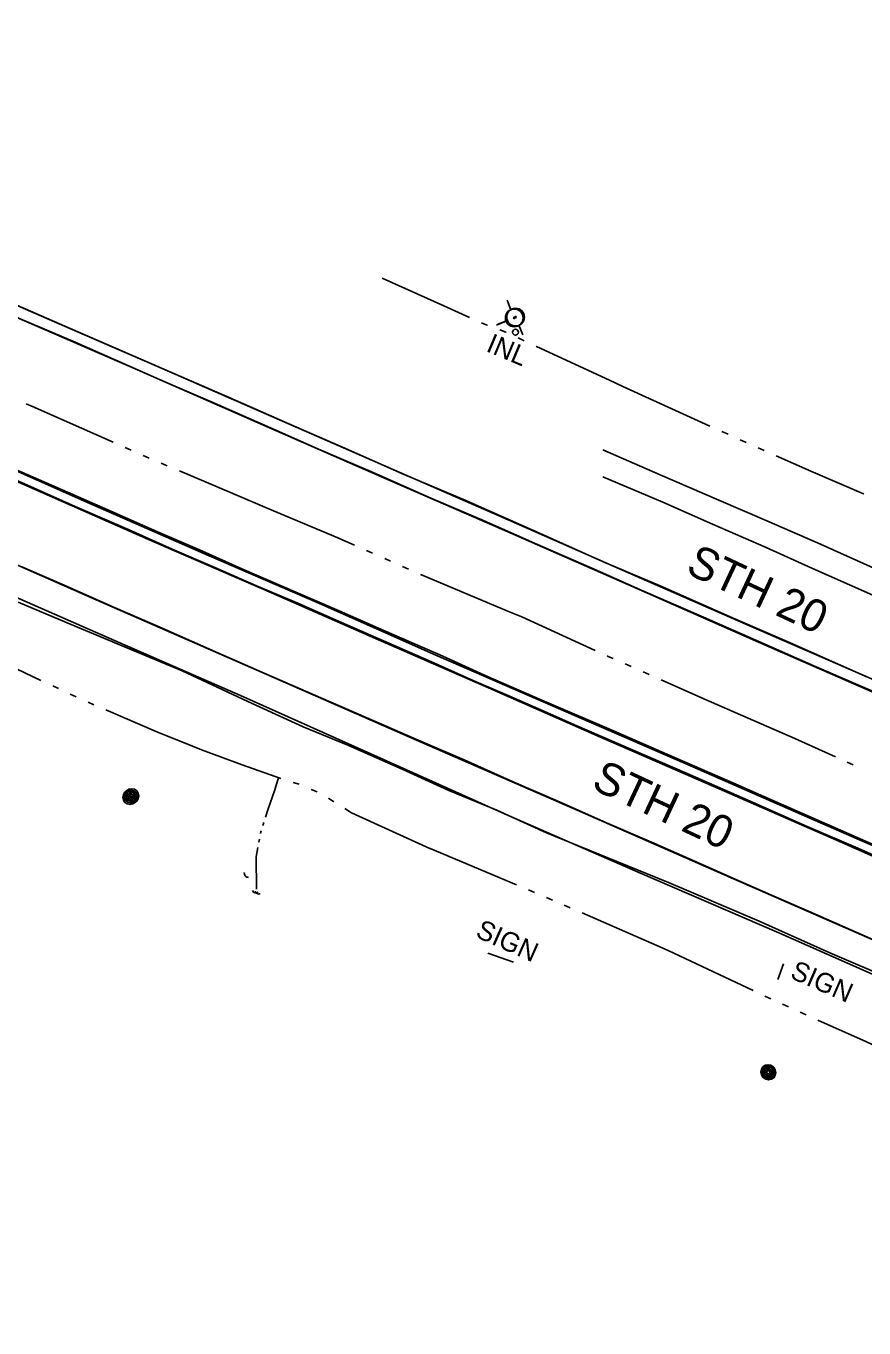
# Model space of a CAD drawing. Extents: x 588843 to 2552415, y 180129 to 269402.
# Drawn here: x 595334.2 to 595592.3, y 184644.9 to 185046.1 of the extents above; entities that cross this region are included whole.
import ezdxf

# ---------------------------------------------------------------- set-up
doc = ezdxf.new("R2010")
doc.units = 0
for name, color, linetype in [('Default', 7, 'Continuous'), ('E_DRN', 7, 'Continuous'), ('E_DRN_Text', 7, 'Continuous'), ('E_MISCPROP', 7, 'Continuous'), ('E_RDWY', 7, 'Continuous'), ('E_RDWY_Gravel', 7, 'Continuous'), ('E_RDWY_Text', 7, 'Continuous'), ('E_SGN', 7, 'Continuous'), ('E_SGN_Text', 7, 'Continuous'), ('E_UTL_WHydrant', 7, 'Continuous'), ('E_WTR_P', 7, 'Continuous')]:
    doc.layers.add(name, color=color, linetype=linetype)

# ---------------------------------------------------------------- blocks, each defined once
blk = doc.blocks.new('POLE')
at = {"layer": 'Default'}
for radius in [4.46, 3.35, 2.23, 1.12]:
    blk.add_circle((0, 0), radius, dxfattribs=at)
blk = doc.blocks.new('SIGN')
at = {"layer": 'Default'}
blk.add_text('SIGN', height=12, dxfattribs=at).set_placement((-18.55, -6))
blk = doc.blocks.new('CULV2')
at = {"layer": 'E_DRN'}
blk.add_arc((19.7, 14.8), 24.6, 216.8699, 323.1301, dxfattribs=at)
blk = doc.blocks.new('HYD')
at = {"layer": 'Default'}
for p, q in [((-3.84, 3.84), (-8.32, 8.32)), ((3.84, 3.84), (8.32, 8.32))]:
    blk.add_line(p, q, dxfattribs=at)
for radius in [5.48, 0.42]:
    blk.add_circle((0, 0), radius, dxfattribs=at)
blk = doc.blocks.new('INLT_55')
at = {"layer": 'E_DRN_Text'}
blk.add_text('INL', height=12, dxfattribs=at).set_placement((-11.03, -6))
blk = doc.blocks.new('POLE_3')
at = {"layer": 'E_MISCPROP'}
for radius in [14.6, 11, 7.32, 3.66]:
    blk.add_circle((0, 0), radius, dxfattribs=at)
blk = doc.blocks.new('HYD_3')
at = {"layer": 'E_UTL_WHydrant'}
for p, q in [((-12.6, 12.6), (-27.3, 27.3)), ((12.6, 12.6), (27.3, 27.3))]:
    blk.add_line(p, q, dxfattribs=at)
for radius in [18, 1.38]:
    blk.add_circle((0, 0), radius, dxfattribs=at)
blk = doc.blocks.new('CULV2_4')
at = {"layer": 'E_DRN'}
blk.add_arc((65, 48), 80.7, 216.8699, 323.1301, dxfattribs=at)

msp = doc.modelspace()

# ---------------------------------------------------------------- linework, layer by layer
at = {"layer": 'E_DRN'}
msp.add_circle((595484.97, 184951.76), 0.914, dxfattribs=at)
at = {"layer": 'E_RDWY'}
for points in [[(595134.71, 185046.12), (595164.34, 185033.17), (595195.78, 185019.45), (595229.67, 185004.53), (595267.39, 184987.93), (595302.67, 184972.52), (595340.61, 184955.96), (595378.48, 184939.52), (595411.56, 184925.03), (595444.19, 184910.78), (595480.11, 184895.09), (595520.48, 184877.33), (595555.93, 184861.77), (595593.06, 184845.64), (595623.82, 184832.01), (595658.68, 184816.92), (595699.72, 184798.98), (595744.81, 184779.39), (595783.86, 184762.42), (595819.21, 184746.89), (595827.17, 184739.02)], [(595106.31, 185004.68), (595129.16, 184994.7), (595160.49, 184980.91), (595189.64, 184968.14), (595214.41, 184957.31), (595245.99, 184943.35), (595279.17, 184928.83), (595308.55, 184915.79), (595338.88, 184902.49), (595371.94, 184887.91), (595409.8, 184871.47), (595442.79, 184857.01), (595476.7, 184842.19), (595510.49, 184827.3), (595547.69, 184811.05), (595585.53, 184794.51), (595619.96, 184779.34), (595657.89, 184762.78), (595689.51, 184748.91), (595721.33, 184735.08), (595752.47, 184721.35), (595787.82, 184705.81), (595807.15, 184697.54), (595817.69, 184696.33)], [(595328.21, 184961.48), (595347.81, 184952.93), (595364.85, 184945.52), (595378.98, 184939.34), (595396.05, 184931.92), (595417.5, 184922.49), (595433.32, 184915.63), (595450.21, 184908.16), (595468.93, 184900.2), (595490.54, 184890.66), (595505.42, 184884), (595511.74, 184881.14)], [(595515.23, 184825.48), (595503.17, 184830.81), (595493.74, 184834.97), (595482.96, 184839.66), (595472.18, 184844.3), (595458.14, 184850.58), (595445.97, 184855.93), (595431.33, 184862.31), (595417.96, 184868.22), (595405.23, 184873.63), (595392.3, 184879.28), (595379.2, 184884.93), (595365.91, 184890.86), (595349.34, 184898.1), (595336.73, 184903.68), (595320.7, 184910.77)], [(595511.88, 184907.16), (595530.33, 184899.38), (595545.66, 184892.66), (595562.22, 184885.39), (595576.27, 184879.05), (595593.2, 184871.6), (595610.28, 184863.99), (595623.79, 184858.15), (595640.03, 184850.99), (595655.44, 184844.24), (595670.31, 184837.76), (595690.49, 184828.91), (595706.9, 184821.75), (595725.78, 184813.48), (595744.44, 184805.43), (595758.12, 184799.34), (595781.6, 184789.34), (595801.47, 184780.52), (595818.09, 184773.18), (595831.7, 184767.31), (595850.64, 184759.05), (595870.92, 184750.15), (595890.48, 184741.65)], [(595298.16, 184894.65), (595355.8, 184869.3), (595408.34, 184846.29), (595456.13, 184825.33), (595503.94, 184804.47), (595552.17, 184783.28), (595594.84, 184764.58), (595641.54, 184744.13), (595689.91, 184722.7), (595736.87, 184702.07), (595782.19, 184682.21), (595806.34, 184668.22), (595812.31, 184661.73), (595819.04, 184653.49), (595826.65, 184641.82)], [(595512.97, 184800.58), (595497.86, 184807.32), (595484.44, 184813.09), (595469.14, 184819.96), (595455.75, 184825.71), (595438.99, 184832.99), (595422.65, 184840.16), (595407.51, 184846.66), (595393.31, 184852.97), (595376.16, 184860.59), (595361.68, 184866.79), (595345.93, 184873.81), (595332.93, 184879.51)], [(595593.41, 184845.46), (595568.7, 184856.44), (595551.83, 184863.76), (595529.56, 184873.58), (595511.74, 184881.14)], [(595515.23, 184825.48), (595537.88, 184815.73), (595557.26, 184807.24), (595574.79, 184799.48), (595590.43, 184792.71), (595604.9, 184786.25)], [(595512.97, 184800.58), (595526.85, 184794.62), (595537.17, 184790.1), (595552.65, 184783.19), (595563.62, 184778.42), (595575.43, 184773.26), (595588.3, 184767.61), (595601.5, 184761.71), (595621.96, 184752.72), (595640.03, 184744.86), (595654.31, 184738.55), (595669.26, 184732.01), (595686.3, 184724.52), (595710.95, 184713.61), (595727.98, 184706.13), (595743.67, 184699.18), (595762.32, 184691.1), (595778.92, 184683.71), (595793.04, 184677.58), (595808.18, 184670.95), (595815.99, 184657.9), (595822.01, 184649.56), (595826.01, 184643.28)]]:
    msp.add_lwpolyline(points, dxfattribs=at)
at = {"layer": 'E_RDWY_Gravel'}
for points in [[(595132.18, 185043.37), (595170.7, 185026.57), (595209.56, 185009.65), (595252.06, 184991.09), (595293.62, 184972.8), (595331.36, 184956.29), (595368.5, 184940.16), (595408.23, 184922.68), (595445.34, 184906.46), (595485.03, 184889.2), (595522.11, 184872.88), (595559.83, 184856.27), (595598.12, 184839.51), (595631.65, 184824.79), (595660.7, 184812.05), (595694.47, 184797.47), (595735.44, 184779.65), (595773.07, 184763.08), (595798.99, 184751.62), (595812.33, 184745.74)], [(595107.08, 185007.74), (595130.91, 184997.29), (595167.61, 184981.07), (595203.48, 184965.19), (595240.21, 184949.07), (595279.23, 184932), (595314.01, 184916.62), (595352.15, 184899.7), (595390.63, 184882.88), (595424.57, 184868.16), (595460.44, 184852.28), (595500.58, 184834.79), (595539.63, 184817.81), (595575.62, 184802), (595610.46, 184786.82), (595643.7, 184772.19), (595681.84, 184755.26), (595716.72, 184739.86), (595756.6, 184722.55), (595786.8, 184709.49), (595814.41, 184697.45)], [(595101.48, 184970.64), (595135.84, 184955.45), (595168.27, 184940.84), (595204.09, 184925.49), (595240.81, 184909.37), (595278.94, 184892.75), (595317.54, 184876), (595361.39, 184856.76), (595400.26, 184839.84), (595444.26, 184820.04), (595481.64, 184803.33), (595522.78, 184785.36), (595566.07, 184766.68), (595608.43, 184747.96), (595648.29, 184730.96), (595688.94, 184713.44), (595727.39, 184696.52), (595764.65, 184679.74), (595794.46, 184666.79), (595816.46, 184656.65)], [(595509.96, 184878.42), (595491.74, 184886.31), (595475.29, 184893.63), (595457.93, 184901.07), (595441.15, 184908.51), (595424.97, 184915.44), (595409.54, 184922.28), (595390.77, 184930.51), (595377.14, 184936.38), (595365.29, 184941.6), (595348.61, 184949), (595331.7, 184956.18)], [(595511.9, 184915.48), (595529.6, 184907.8), (595547.67, 184900.02), (595563.16, 184893.28), (595578.91, 184886.44), (595596.31, 184878.59)], [(595515.16, 184828.88), (595492.37, 184838.72), (595476.55, 184845.6), (595462.64, 184851.89), (595442.75, 184860.59), (595430.61, 184865.91), (595417.3, 184871.61), (595400.67, 184878.85), (595387.59, 184884.75), (595375.37, 184889.97), (595359.42, 184896.98), (595343.63, 184903.87), (595329.07, 184910.25)], [(595509.96, 184878.42), (595523.54, 184872.39), (595542.95, 184863.9), (595559.99, 184856.44), (595576.85, 184848.93), (595594.94, 184841.12), (595609.79, 184834.51), (595627.54, 184826.81), (595645.07, 184819.05), (595659.49, 184812.93), (595675.82, 184805.85), (595692.56, 184798.54), (595710.18, 184790.89), (595728.14, 184783.1), (595748.59, 184774.06), (595767.84, 184765.59), (595782.75, 184759.06), (595801.14, 184751.01), (595814.46, 184745.1), (595823.46, 184740.86), (595828.56, 184738.01), (595832.12, 184736.02)], [(595516.21, 184788.6), (595494.57, 184797.44), (595479.19, 184804.49), (595464.42, 184810.58), (595450.09, 184817.07), (595433.33, 184824.54), (595419.55, 184830.2), (595402.55, 184838.01), (595382.32, 184847.41), (595363.82, 184855.09), (595346.85, 184862.24), (595331.77, 184868.62)], [(595515.16, 184828.88), (595531.64, 184821.69), (595550.34, 184813.62), (595567.56, 184806.05), (595585.11, 184798.34), (595601.43, 184791.15), (595621.15, 184782.54), (595635.54, 184776.17), (595651.97, 184768.91), (595664.41, 184763.43), (595687.12, 184753.45), (595706.48, 184744.91), (595730.04, 184734.56), (595747.15, 184727.15), (595766.35, 184718.76), (595786.9, 184709.63), (595802.74, 184702.73), (595819.19, 184696.36)], [(595516.21, 184788.6), (595532.16, 184782.19), (595560.03, 184770.22), (595581.86, 184760.53), (595601.7, 184751.95), (595619.01, 184744.56), (595634.71, 184737.58), (595654.47, 184728.91), (595671.63, 184721.33), (595687.4, 184714.29), (595703.44, 184707.25), (595719.2, 184700.28), (595735.72, 184693.13), (595751.91, 184686.12), (595764.73, 184680.32), (595782.66, 184672.59), (595800.45, 184664.72), (595815.99, 184657.9)]]:
    msp.add_lwpolyline(points, dxfattribs=at)
at = {"layer": 'E_SGN'}
for points in [[(595476.5, 184760.45), (595484.34, 184757.6)], [(595565.77, 184752.27), (595567.54, 184757.14)]]:
    msp.add_lwpolyline(points, dxfattribs=at)
at = {"layer": 'E_WTR_P'}
for points in [[(595443.93, 184968.46), (595462.87, 184959.88), (595470.81, 184956.34)], [(595474.53, 184954.69), (595475.91, 184954.08), (595476.39, 184953.89)], [(595480.2, 184952.45), (595482.03, 184951.75), (595482.09, 184951.72)], [(595485.78, 184950.01), (595487.63, 184949.15)], [(595491.32, 184947.44), (595491.47, 184947.36), (595513.9, 184936.99), (595518.08, 184935.07)], [(595518.08, 184935.06), (595542.35, 184923.9), (595544.88, 184922.77)], [(595334.18, 184929.71), (595336.12, 184928.86), (595361, 184917.83)], [(595548.59, 184921.12), (595550.45, 184920.3)], [(595554.17, 184918.64), (595556.03, 184917.82)], [(595364.69, 184916.19), (595366.54, 184915.37)], [(595559.74, 184916.16), (595561.6, 184915.34)], [(595370.26, 184913.78), (595372.13, 184912.99)], [(595375.85, 184911.41), (595377.71, 184910.62)], [(595565.31, 184913.69), (595575.92, 184908.97), (595592.22, 184901.95), (595592.34, 184901.9)], [(595381.43, 184909.04), (595397.86, 184902.05), (595408.44, 184897.59)], [(595408.44, 184897.59), (595430.25, 184888.38), (595435.42, 184886.09)], [(595439.12, 184884.45), (595440.97, 184883.63)], [(595444.67, 184881.99), (595446.51, 184881.17)], [(595450.21, 184879.53), (595452.06, 184878.71)], [(595455.76, 184877.07), (595455.98, 184876.97), (595482.81, 184865.73)], [(595482.81, 184865.73), (595486.92, 184864.01), (595509.55, 184853.68)], [(595312.37, 184856.33), (595325.99, 184850.46), (595338.77, 184844.47)], [(595513.23, 184852), (595513.57, 184851.84), (595515.07, 184851.17)], [(595518.77, 184849.53), (595520.62, 184848.71)], [(595524.32, 184847.07), (595526.17, 184846.25)], [(595342.39, 184842.78), (595344.2, 184841.93)], [(595529.87, 184844.61), (595543.05, 184838.77), (595556.71, 184832.79)], [(595347.81, 184840.24), (595349.62, 184839.39)], [(595353.27, 184837.76), (595355.1, 184836.97)], [(595358.77, 184835.38), (595374.44, 184828.6), (595385.46, 184824.2)], [(595556.71, 184832.79), (595571.02, 184826.54), (595583.52, 184820.9)], [(595385.46, 184824.2), (595388.19, 184823.11), (595400.74, 184818.47), (595410.9, 184814.81), (595412.65, 184814.25)], [(595587.21, 184819.24), (595589.05, 184818.41)], [(595407.96, 184802.31), (595408.71, 184804.61), (595410.82, 184810.69), (595411.25, 184812.21), (595411.99, 184814.46)], [(595416.45, 184813.04), (595418.36, 184812.44)], [(595422.03, 184810.89), (595423.86, 184810.07)], [(595427.34, 184808.14), (595429.03, 184807.08)], [(595432.42, 184804.97), (595434.46, 184803.7), (595458.6, 184792.65)], [(595406.4, 184797.26), (595406.51, 184797.84), (595406.6, 184798.11)], [(595407.14, 184799.79), (595407.42, 184800.63)], [(595405.91, 184794.66), (595406.07, 184795.52)], [(595405.16, 184780.17), (595405.05, 184790.05), (595405.59, 184792.92)], [(595458.6, 184792.65), (595458.65, 184792.63), (595485.3, 184781.45)], [(595488.98, 184779.91), (595490.82, 184779.14)], [(595494.5, 184777.57), (595496.33, 184776.78)], [(595499.99, 184775.19), (595501.82, 184774.4)], [(595505.49, 184772.81), (595528.57, 184762.81), (595532, 184761.2)], [(595532, 184761.2), (595558.2, 184748.87)], [(595561.81, 184747.17), (595563.62, 184746.32)], [(595567.24, 184744.64), (595569.06, 184743.82)], [(595572.7, 184742.19), (595574.53, 184741.37)], [(595578.17, 184739.74), (595593.08, 184733.07), (595604.5, 184727.72)]]:
    msp.add_lwpolyline(points, dxfattribs=at)

# ---------------------------------------------------------------- block references
at = {"layer": 'E_DRN'}
for name, p, xscale, yscale, rotation in [('CULV2', (595401.46, 184785.27), 0.050238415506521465, 0.050238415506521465, -50.096304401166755), ('CULV2_4', (595403.99, 184779.67), 0.013768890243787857, 0.013768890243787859, -15.628502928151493), ('CULV2', (595404.85, 184779.5), 0.04133111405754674, 0.041331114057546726, -28.51878871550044)]:
    msp.add_blockref(name, p, dxfattribs=dict(at, xscale=xscale, yscale=yscale, rotation=rotation))
at = {"layer": 'E_DRN_Text', "xscale": 0.4999999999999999, "yscale": 0.5, "rotation": -22.87015224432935}
msp.add_blockref('INLT_55', (595481.86, 184946.63), dxfattribs=at)
at = {"layer": 'E_MISCPROP'}
for name, p, xscale, yscale, rotation in [('POLE_3', (595366.24, 184808.44), 0.1524003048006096, 0.15240030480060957, 67.12813611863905), ('POLE', (595366.69, 184808.85), 0.49999999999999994, 0.49999999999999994, -24.085783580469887), ('POLE_3', (595562.8, 184723.81), 0.1524003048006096, 0.15240030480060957, 67.12813611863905), ('POLE', (595562.95, 184723.59), 0.5, 0.5, -23.4412616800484)]:
    msp.add_blockref(name, p, dxfattribs=dict(at, xscale=xscale, yscale=yscale, rotation=rotation))
at = {"layer": 'E_SGN_Text'}
for p, xscale, yscale, rotation in [((595482.04, 184764.47), 0.49999999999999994, 0.49999999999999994, -24.085783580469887), ((595578.96, 184751.9), 0.5000000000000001, 0.4999999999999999, -23.4811063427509)]:
    msp.add_blockref('SIGN', p, dxfattribs=dict(at, xscale=xscale, yscale=yscale, rotation=rotation))
at = {"layer": 'E_UTL_WHydrant'}
for name, p, xscale, yscale, rotation in [('HYD_3', (595484.6, 184956.17), 0.1524003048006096, 0.15240030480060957, 67.12813611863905), ('HYD', (595485, 184956.44), 0.5, 0.5000000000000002, 157.32170144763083)]:
    msp.add_blockref(name, p, dxfattribs=dict(at, xscale=xscale, yscale=yscale, rotation=rotation))

# ---------------------------------------------------------------- texts
at = {"layer": 'E_RDWY_Text'}
for p in [(595537.02, 184877.69), (595507.99, 184811.25)]:
    msp.add_text('STH 20', height=10, rotation=334.929, dxfattribs=at).set_placement(p)

doc.saveas('drawing.dxf')
